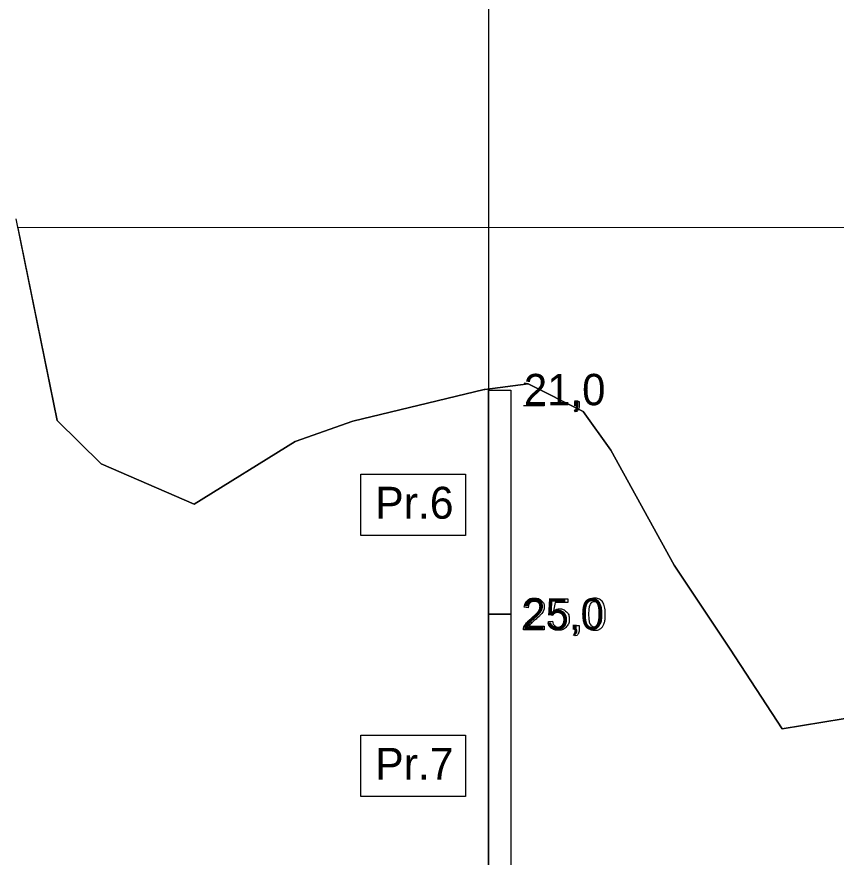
# Model space of a CAD drawing. Extents: x 700746 to 706058, y 6570320 to 6580460.
# Drawn here: x 705325.7 to 705472.1, y 6574905.5 to 6575055.6 of the extents above; entities that cross this region are included whole.
import ezdxf

# ---------------------------------------------------------------- set-up
doc = ezdxf.new("R2010")
doc.units = 0
for name, color, linetype in [('GEOLPUNKT', 7, 'Continuous'), ('GEOLPUNKT_proovid', 7, 'Continuous'), ('Plokid', 7, 'Continuous'), ('Täide', 7, 'Continuous'), ('VEEKOGU', 7, 'Continuous')]:
    doc.layers.add(name, color=color, linetype=linetype)

msp = doc.modelspace()

# ---------------------------------------------------------------- linework, layer by layer
at = {"layer": 'GEOLPUNKT'}
for p, q in [((705409.93, 6575198.93), (705409.93, 6574997.46)), ((705409.93, 6574997.46), (705409.93, 6574818.93))]:
    msp.add_line(p, q, dxfattribs=at)
at = {"layer": 'GEOLPUNKT_proovid'}
for points in [[(705417.05, 6574990.06), (705416.34, 6574990.13)], [(705419.91, 6574986.79), (705419.91, 6574986.13), (705416.21, 6574986.13)], [(705425.37, 6574986.13), (705425.37, 6574986.91), (705426.16, 6574986.91), (705426.16, 6574986.13)], [(705425.76, 6574986.13), (705425.37, 6574986.13)], [(705425.52, 6574985.02), (705425.33, 6574985.31)], [(705421.42, 6574948.69), (705420.78, 6574948.78), (705421.32, 6574951.66), (705424.1, 6574951.66), (705424.1, 6574951), (705421.87, 6574951), (705421.57, 6574949.5)], [(705417.05, 6574950.06), (705416.34, 6574950.13)], [(705420.65, 6574947.6), (705421.37, 6574947.66)], [(705419.91, 6574946.79), (705419.91, 6574946.13), (705416.21, 6574946.13)], [(705417.17, 6574946.79), (705419.91, 6574946.79)], [(705425.37, 6574946.13), (705425.37, 6574946.91), (705426.16, 6574946.91), (705426.16, 6574946.13)], [(705425.76, 6574946.13), (705425.37, 6574946.13)], [(705425.52, 6574945.02), (705425.33, 6574945.31)]]:
    msp.add_lwpolyline(points, dxfattribs=at)
for points in [[(705409.93, 6574988.93), (705413.93, 6574988.93), (705413.93, 6574948.93), (705409.93, 6574948.93)], [(705387.17, 6574973.93), (705405.87, 6574973.93), (705405.87, 6574962.97), (705387.17, 6574962.97)], [(705409.93, 6574948.93), (705413.93, 6574948.93), (705413.93, 6574898.93), (705409.93, 6574898.93)], [(705387.17, 6574927.31), (705405.87, 6574927.31), (705405.87, 6574916.35), (705387.17, 6574916.35)]]:
    msp.add_lwpolyline(points, close=True, dxfattribs=at)
for points in [[(705425.33, 6574985.31), (705425.54, 6574985.41), (705425.65, 6574985.6), (705425.75, 6574985.78), (705425.76, 6574986.13)], [(705426.16, 6574986.13), (705426.16, 6574985.7), (705426, 6574985.43), (705425.85, 6574985.16), (705425.52, 6574985.02)], [(705416.34, 6574950.13), (705416.41, 6574950.92), (705416.89, 6574951.34), (705417.36, 6574951.75), (705418.16, 6574951.75), (705418.97, 6574951.75), (705419.44, 6574951.3), (705419.91, 6574950.86), (705419.91, 6574950.2), (705419.91, 6574949.86), (705419.77, 6574949.54), (705419.63, 6574949.21), (705419.31, 6574948.85), (705418.99, 6574948.49), (705418.25, 6574947.87), (705417.64, 6574947.35), (705417.46, 6574947.16), (705417.28, 6574946.98), (705417.17, 6574946.79)], [(705427.18, 6574948.89), (705427.18, 6574949.88), (705427.38, 6574950.49), (705427.58, 6574951.1), (705427.99, 6574951.42), (705428.39, 6574951.75), (705429, 6574951.75), (705429.45, 6574951.75), (705429.79, 6574951.57), (705430.13, 6574951.39), (705430.35, 6574951.05), (705430.57, 6574950.7), (705430.7, 6574950.21), (705430.82, 6574949.72), (705430.82, 6574948.89), (705430.82, 6574947.91), (705430.62, 6574947.3), (705430.42, 6574946.69), (705430.02, 6574946.36), (705429.61, 6574946.04), (705429, 6574946.04), (705428.19, 6574946.04), (705427.73, 6574946.61), (705427.18, 6574947.31), (705427.18, 6574948.89)], [(705416.21, 6574946.13), (705416.21, 6574946.38), (705416.29, 6574946.61), (705416.44, 6574946.99), (705416.75, 6574947.35), (705417.06, 6574947.72), (705417.65, 6574948.2), (705418.56, 6574948.95), (705418.88, 6574949.39), (705419.2, 6574949.82), (705419.2, 6574950.21), (705419.2, 6574950.62), (705418.91, 6574950.9), (705418.61, 6574951.18), (705418.15, 6574951.18), (705417.65, 6574951.18), (705417.35, 6574950.88), (705417.05, 6574950.59), (705417.05, 6574950.06)], [(705427.88, 6574948.89), (705427.88, 6574947.51), (705428.21, 6574947.05), (705428.53, 6574946.6), (705429, 6574946.6), (705429.47, 6574946.6), (705429.79, 6574947.06), (705430.12, 6574947.51), (705430.12, 6574948.89), (705430.12, 6574950.27), (705429.79, 6574950.73), (705429.47, 6574951.18), (705428.99, 6574951.18), (705428.52, 6574951.18), (705428.24, 6574950.78), (705427.88, 6574950.27), (705427.88, 6574948.89)], [(705421.57, 6574949.5), (705422.07, 6574949.85), (705422.63, 6574949.85), (705423.36, 6574949.85), (705423.86, 6574949.34), (705424.37, 6574948.83), (705424.37, 6574948.03), (705424.37, 6574947.27), (705423.92, 6574946.72), (705423.38, 6574946.04), (705422.45, 6574946.04), (705421.69, 6574946.04), (705421.21, 6574946.46), (705420.72, 6574946.89), (705420.65, 6574947.6)], [(705421.37, 6574947.66), (705421.45, 6574947.13), (705421.75, 6574946.86), (705422.04, 6574946.6), (705422.45, 6574946.6), (705422.95, 6574946.6), (705423.29, 6574946.97), (705423.64, 6574947.35), (705423.64, 6574947.97), (705423.64, 6574948.56), (705423.31, 6574948.9), (705422.98, 6574949.24), (705422.44, 6574949.24), (705422.11, 6574949.24), (705421.84, 6574949.09), (705421.57, 6574948.94), (705421.42, 6574948.69)], [(705425.33, 6574945.31), (705425.54, 6574945.41), (705425.65, 6574945.6), (705425.75, 6574945.78), (705425.76, 6574946.13)], [(705426.16, 6574946.13), (705426.16, 6574945.7), (705426, 6574945.43), (705425.85, 6574945.16), (705425.52, 6574945.02)]]:
    msp.add_open_spline(points, degree=3, dxfattribs=at)
at = {"layer": 'Plokid'}
msp.add_lwpolyline([(705476.91, 6574930.82), (705462.41, 6574928.41), (705453.1, 6574942.63), (705443.11, 6574957.68), (705431.82, 6574978.2), (705426.88, 6574985.09), (705417.05, 6574990.06), (705409.31, 6574989.03), (705385.72, 6574983.38), (705375.4, 6574979.72), (705357.4, 6574968.52), (705340.79, 6574975.75), (705332.9, 6574983.51), (705325.56, 6575019.49)], dxfattribs=at)
at = {"layer": 'Täide'}
msp.add_lwpolyline([(705476.91, 6574930.82), (705462.41, 6574928.41), (705453.1, 6574942.63), (705443.11, 6574957.68), (705431.82, 6574978.2), (705426.88, 6574985.09), (705417.05, 6574990.06), (705409.31, 6574989.03), (705409.18, 6574989.01), (705385.72, 6574983.38), (705375.4, 6574979.72), (705357.4, 6574968.52), (705340.79, 6574975.75), (705332.9, 6574983.51), (705325.56, 6575019.49)], dxfattribs=at)
msp.add_lwpolyline([(705476.91, 6574930.82), (705462.41, 6574928.41), (705453.1, 6574942.63), (705443.11, 6574957.68), (705431.82, 6574978.2), (705426.88, 6574985.09), (705417.05, 6574990.06), (705409.31, 6574989.03), (705409.18, 6574989.01), (705385.72, 6574983.38), (705375.4, 6574979.72), (705357.4, 6574968.52), (705340.79, 6574975.75), (705332.9, 6574983.51), (705325.56, 6575019.49)], dxfattribs=at)
at = {"layer": 'VEEKOGU'}
for p, q in [((705745.34, 6575018.05), (705325.88, 6575017.92)), ((705325.88, 6575017.92), (705332.9, 6574983.51)), ((705409.31, 6574989.03), (705417.05, 6574990.06)), ((705417.05, 6574990.06), (705426.88, 6574985.09)), ((705426.88, 6574985.09), (705431.82, 6574978.2)), ((705431.82, 6574978.2), (705443.11, 6574957.68))]:
    msp.add_line(p, q, dxfattribs=at)
for points in [[(705332.9, 6574983.51), (705340.79, 6574975.75), (705357.4, 6574968.52), (705375.4, 6574979.72), (705385.72, 6574983.38), (705409.18, 6574989.01), (705409.31, 6574989.03)], [(705443.11, 6574957.68), (705453.1, 6574942.63), (705462.41, 6574928.41), (705476.91, 6574930.82), (705485.56, 6574928.93)]]:
    msp.add_lwpolyline(points, dxfattribs=at)

# ---------------------------------------------------------------- texts
at = {"layer": 'GEOLPUNKT_proovid'}
for s, height, p in [('21,0', 5.6, (705416.27, 6574986.21)), ('Pr.6', 5.7, (705389.73, 6574965.95)), ('25,0', 5.6, (705415.98, 6574946.13)), ('Pr.7', 5.7, (705389.73, 6574919.33))]:
    msp.add_text(s, height=height, dxfattribs=at).set_placement(p)

doc.saveas('drawing.dxf')
